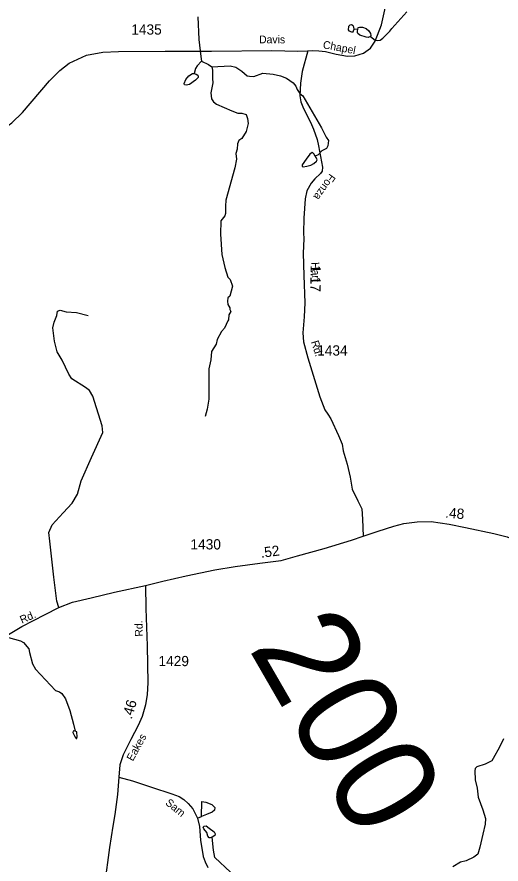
# Model space of a CAD drawing. Extents: x 2056842 to 2160602, y 826753 to 1016856.
# Drawn here: x 2105042 to 2110948, y 979519 to 989856 of the extents above; entities that cross this region are included whole.
import ezdxf

# ---------------------------------------------------------------- set-up
doc = ezdxf.new("R2010")
doc.units = 0
for name, color, linetype in [('Exist Hydrographic Creek Single Shore', 7, 'Continuous'), ('Exist Hydrographic Misc Water Feature', 7, 'Continuous'), ('Exist Road Non-System Type 51', 7, 'Continuous'), ('Exist Road Secondary Mileage Hundredths English Label', 7, 'Continuous'), ('Exist Road Secondary Structure Standard Bridge Number Label', 7, 'Continuous'), ('Exist Road Secondary Type 20 Attributed', 7, 'Continuous'), ('Exist Road Secondary Type 51 Attributed', 7, 'Continuous'), ('Exist Road Secondary Type 51 Label', 7, 'Continuous'), ('Exist Road Secondary Type 51 Number Label', 7, 'Continuous')]:
    doc.layers.add(name, color=color, linetype=linetype)

msp = doc.modelspace()

# ---------------------------------------------------------------- linework, layer by layer
at = {"layer": 'Exist Hydrographic Creek Single Shore'}
for points in [[(2107250, 989857), (2107261, 989579), (2107287, 989373), (2107292, 989318)], [(2109356, 989615), (2109413, 989572), (2109437, 989570), (2109473, 989574), (2109507, 989598), (2109592, 989683), (2109614, 989715), (2109800, 989917)], [(2107292, 989318), (2107378, 989276), (2107420, 989248)], [(2107420, 989248), (2107428, 989206), (2107426, 989106), (2107432, 989050), (2107407, 988928), (2107415, 988856), (2107441, 988818), (2107475, 988790), (2107664, 988711), (2107739, 988681), (2107787, 988683), (2107839, 988665), (2107854, 988615), (2107862, 988555), (2107838, 988457), (2107784, 988371), (2107748, 988349), (2107733, 988309), (2107727, 988241), (2107713, 988189), (2107719, 988121), (2107701, 988013), (2107591, 987618), (2107585, 987548), (2107587, 987459), (2107579, 987428), (2107531, 987366), (2107526, 987206), (2107543, 986958), (2107579, 986797), (2107614, 986679), (2107642, 986653), (2107672, 986569), (2107639, 986449), (2107617, 986427), (2107609, 986387), (2107613, 986347), (2107639, 986305), (2107639, 986285), (2107651, 986263), (2107629, 986221), (2107625, 986161), (2107613, 986147), (2107576, 986058), (2107538, 986018), (2107486, 985918), (2107472, 985864), (2107416, 985772), (2107409, 985672), (2107383, 985560), (2107382, 985192), (2107363, 985068), (2107337, 984982)], [(2107420, 989248), (2107644, 989261), (2107712, 989242), (2107784, 989192), (2107850, 989139), (2107879, 989131), (2107934, 989130), (2108043, 989169), (2108169, 989159), (2108258, 989136), (2108330, 989109), (2108414, 989051), (2108446, 989011), (2108462, 988971), (2108493, 988923), (2108529, 988893), (2108758, 988502), (2108816, 988388), (2108843, 988350), (2108835, 988282), (2108819, 988252), (2108763, 988220), (2108717, 988174), (2108679, 988157)], [(2104621, 982328), (2104769, 982350), (2104821, 982348), (2104938, 982284), (2105087, 982241), (2105124, 982221), (2105186, 982145), (2105194, 982099), (2105234, 981961), (2105269, 981898), (2105513, 981636), (2105562, 981621), (2105589, 981601), (2105636, 981535), (2105686, 981393), (2105734, 981228), (2105753, 981142)], [(2110978, 981048), (2110931, 980947), (2110851, 980806), (2110836, 980777), (2110755, 980737), (2110653, 980705), (2110634, 980687), (2110630, 980657), (2110633, 980547), (2110656, 980444), (2110669, 980337), (2110724, 980181), (2110760, 980073), (2110755, 980006), (2110724, 979883), (2110691, 979725), (2110665, 979641), (2110615, 979603), (2110523, 979558), (2110455, 979541), (2110359, 979486)]]:
    msp.add_lwpolyline(points, dxfattribs=at)
at = {"layer": 'Exist Hydrographic Misc Water Feature'}
msp.add_line((2109201, 989702), (2109156, 989707), dxfattribs=at)
for points in [[(2109156, 989707), (2109154, 989731), (2109143, 989747), (2109123, 989758), (2109103, 989755), (2109089, 989737), (2109081, 989699), (2109090, 989688), (2109123, 989672), (2109143, 989674), (2109150, 989686), (2109156, 989707)], [(2109201, 989702), (2109206, 989725), (2109222, 989732), (2109259, 989731), (2109303, 989715), (2109334, 989686), (2109355, 989653), (2109360, 989631), (2109356, 989615)], [(2109356, 989615), (2109329, 989605), (2109301, 989607), (2109226, 989633), (2109199, 989654), (2109195, 989666), (2109198, 989685), (2109201, 989702)], [(2107292, 989318), (2107240, 989261), (2107220, 989226), (2107206, 989167)], [(2107206, 989167), (2107227, 989159), (2107250, 989144), (2107255, 989131), (2107253, 989115), (2107221, 989084), (2107149, 989033), (2107105, 989023), (2107088, 989028), (2107083, 989044), (2107104, 989093), (2107140, 989137), (2107182, 989164), (2107206, 989167)], [(2108679, 988157), (2108665, 988186), (2108653, 988199), (2108642, 988201), (2108614, 988180), (2108570, 988120), (2108522, 988050), (2108520, 988031), (2108535, 988027), (2108577, 988036), (2108626, 988048), (2108664, 988069), (2108698, 988096), (2108704, 988112), (2108693, 988140), (2108679, 988157)], [(2105753, 981142), (2105737, 981144), (2105729, 981141), (2105726, 981126), (2105752, 981067), (2105763, 981051), (2105772, 981052), (2105778, 981069), (2105772, 981131), (2105753, 981142)], [(2107423, 979847), (2107401, 979837), (2107387, 979839), (2107372, 979861), (2107360, 979903), (2107321, 979947), (2107316, 979969), (2107326, 979981), (2107350, 979986), (2107387, 979959), (2107448, 979913), (2107460, 979886), (2107455, 979869), (2107423, 979847)], [(2107648, 979421), (2107456, 979600), (2107439, 979688), (2107423, 979847)]]:
    msp.add_lwpolyline(points, dxfattribs=at)
at = {"layer": 'Exist Road Non-System Type 51'}
msp.add_line((2107245, 980080), (2107294, 980101), dxfattribs=at)
for points in [[(2105555, 982651), (2105527, 982725), (2105491, 983020), (2105443, 983461), (2105430, 983563), (2105471, 983658), (2105607, 983804), (2105717, 983923), (2105783, 984032), (2105826, 984195), (2105953, 984479), (2106089, 984784), (2106080, 984866), (2105969, 985229), (2105926, 985297), (2105878, 985335), (2105710, 985440), (2105674, 985496), (2105593, 985668), (2105534, 985770), (2105502, 985901), (2105482, 986063), (2105495, 986133), (2105529, 986212), (2105538, 986267), (2105570, 986278), (2105641, 986258), (2105770, 986249), (2105911, 986212)], [(2107294, 980101), (2107296, 980284), (2107347, 980276), (2107418, 980247), (2107455, 980211), (2107454, 980177), (2107423, 980154), (2107355, 980125), (2107294, 980101)]]:
    msp.add_lwpolyline(points, dxfattribs=at)
at = {"layer": 'Exist Road Secondary Type 20 Attributed'}
msp.add_lwpolyline([(2108589, 989441), (2108523, 989189), (2108501, 989046), (2108494, 988894), (2108505, 988821), (2108539, 988739), (2108623, 988571), (2108662, 988487), (2108705, 988360), (2108723, 988284), (2108768, 988022), (2108764, 987975), (2108746, 987945), (2108675, 987879), (2108630, 987828), (2108580, 987735), (2108557, 987635), (2108541, 987399), (2108539, 987221), (2108544, 987148), (2108535, 986974), (2108541, 986699), (2108553, 986366), (2108548, 986198), (2108530, 986003), (2108539, 985890), (2108589, 985698), (2108739, 985221), (2108797, 985062), (2108833, 985009), (2108872, 984953), (2108967, 984748), (2109010, 984642), (2109024, 984562), (2109072, 984398), (2109106, 984241), (2109133, 984093), (2109199, 983950), (2109249, 983853), (2109257, 983729), (2109268, 983522)], dxfattribs=at)
at = {"layer": 'Exist Road Secondary Type 51 Attributed'}
for points in [[(2108589, 989441), (2108650, 989446), (2108727, 989444), (2108805, 989432), (2108937, 989401), (2109073, 989376), (2109166, 989381), (2109271, 989415), (2109355, 989475), (2109413, 989562), (2109489, 989761), (2109572, 990129)], [(2104360, 988271), (2104698, 988404), (2104892, 988499), (2104980, 988564), (2105109, 988689), (2105439, 989075), (2105566, 989202), (2105680, 989293), (2105891, 989388), (2106090, 989424), (2106282, 989435), (2106852, 989437), (2107414, 989437), (2108150, 989445), (2108468, 989440), (2108589, 989441)], [(2109268, 983522), (2109450, 983581), (2109640, 983642), (2109763, 983674), (2109926, 983693), (2110096, 983698), (2110316, 983668), (2110513, 983626), (2110862, 983551), (2111024, 983510), (2111218, 983428), (2111469, 983317), (2111639, 983243), (2111687, 983217)], [(2106610, 982918), (2106821, 982971), (2107107, 983036), (2107458, 983111), (2107705, 983150), (2108006, 983190), (2108265, 983224), (2108463, 983278), (2108792, 983368), (2109125, 983473), (2109268, 983522)], [(2101937, 981358), (2102200, 981383), (2102709, 981438), (2103177, 981489), (2103490, 981532), (2103647, 981571), (2103874, 981666), (2104049, 981769), (2104410, 981994), (2104899, 982297), (2105103, 982416), (2105385, 982565), (2105555, 982651), (2105720, 982714), (2105948, 982766), (2106232, 982837), (2106610, 982918)], [(2106610, 982918), (2106616, 982639), (2106629, 982183), (2106641, 981730), (2106629, 981587), (2106609, 981462), (2106570, 981318), (2106520, 981209), (2106430, 981039), (2106337, 980850), (2106296, 980729), (2106287, 980579)], [(2106287, 980579), (2106268, 980368), (2106237, 980125), (2106214, 979980), (2106173, 979720), (2106112, 979266)], [(2106287, 980579), (2106453, 980534), (2106682, 980457), (2106932, 980375), (2107020, 980345), (2107079, 980305), (2107131, 980257), (2107188, 980193), (2107245, 980080), (2107268, 979979), (2107280, 979810), (2107314, 979610), (2107339, 979545), (2107373, 979477)]]:
    msp.add_lwpolyline(points, dxfattribs=at)

# ---------------------------------------------------------------- texts
at = {"layer": 'Exist Road Secondary Mileage Hundredths English Label'}
for s, rotation, p in [('1.17', 269.3032, (2108625, 986827)), ('.48', 355.4717, (2110263, 983746)), ('.52', 7.502, (2108022, 983255)), ('.46', 73.8025, (2106442, 981279))]:
    msp.add_text(s, height=125, rotation=rotation, dxfattribs=at).set_placement(p)
at = {"layer": 'Exist Road Secondary Structure Standard Bridge Number Label'}
msp.add_text('200', height=1230.3, rotation=300, dxfattribs=at).set_placement((2107859, 982156))
at = {"layer": 'Exist Road Secondary Type 51 Label'}
for s, rotation, p in [('Davis', 359.8086, (2107996, 989534)), ('Chapel', 349.5462, (2108769, 989474)), ('Fonza', 234.7434, (2108859, 987950)), ('Hart', 272.6125, (2108634, 986862)), ('Rd.', 287.0602, (2108629, 985892)), ('Rd.', 23.7424, (2105103, 982451)), ('Rd.', 91.4266, (2106578, 982295)), ('Eakes', 61.0166, (2106456, 980767)), ('Sam', 321.2777, (2106846, 980252))]:
    msp.add_text(s, height=95, rotation=rotation, dxfattribs=at).set_placement(p)
at = {"layer": 'Exist Road Secondary Type 51 Number Label'}
for s, p in [('1435', (2106437, 989640)), ('1434', (2108705, 985724)), ('1430', (2107159, 983358)), ('1429', (2106769, 981934))]:
    msp.add_text(s, height=125, dxfattribs=at).set_placement(p)

doc.saveas('drawing.dxf')
